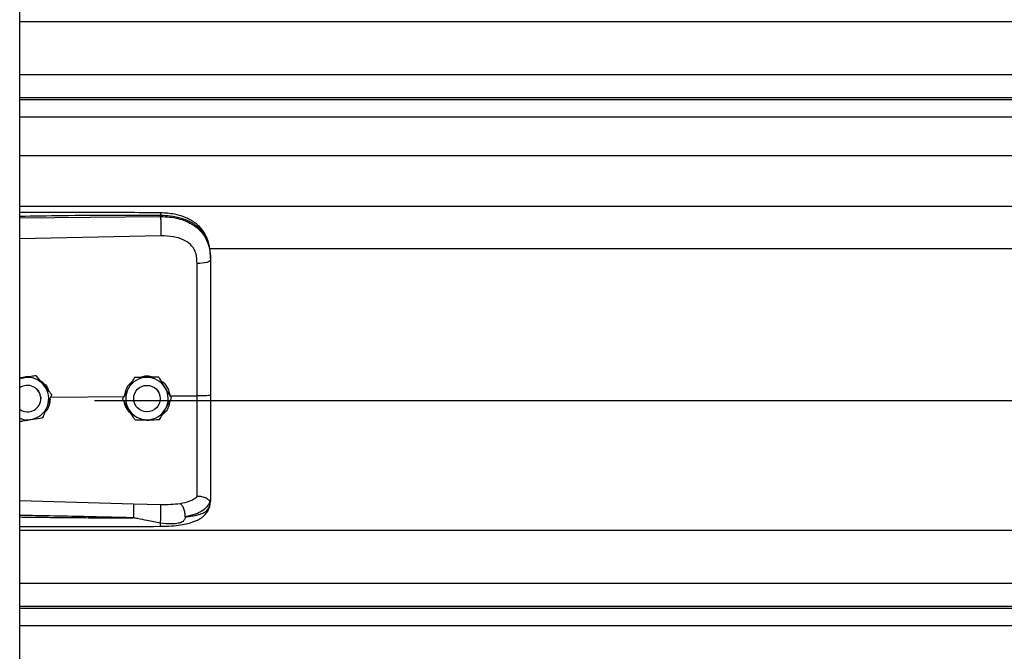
# Model space of a CAD drawing. Header units: inches. Extents: x 170 to 284, y 215 to 248.
# Tile 366 of 656: x 202.5 to 202.898, y 222.123 to 222.378. Entities that reach past the tile are written whole.
import ezdxf

# ---------------------------------------------------------------- set-up
doc = ezdxf.new("R2010")
doc.units = ezdxf.units.IN
doc.header["$LTSCALE"] = 0.25
doc.header["$MEASUREMENT"] = 0
doc.layers.add('RH FRONT OF HOOD', color=7, linetype='Continuous')

msp = doc.modelspace()

# ---------------------------------------------------------------- linework, layer by layer
at = {"layer": 'RH FRONT OF HOOD'}
for p, q in [((202.5003237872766, 220.1328032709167), (202.5003237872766, 224.3332527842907)), ((202.5003237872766, 222.376990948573), (206.5326438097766, 222.376990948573)), ((202.5003237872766, 222.3556119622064), (206.5326438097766, 222.3556119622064)), ((206.5326438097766, 222.3461266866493), (202.5003237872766, 222.3461266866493)), ((202.5003237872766, 222.3454873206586), (206.5326438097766, 222.3454873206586)), ((202.5003237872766, 222.3384692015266), (206.5326438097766, 222.3384692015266)), ((202.5003237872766, 222.3227851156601), (206.5326438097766, 222.3227851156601)), ((202.5003237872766, 222.3023971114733), (206.5326438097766, 222.3023971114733)), ((202.5003237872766, 222.2976487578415), (202.5571710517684, 222.2981854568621)), ((202.5571710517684, 222.2981854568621), (202.5571710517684, 222.2985968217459)), ((202.557267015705, 222.2903966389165), (202.5003237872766, 222.2891870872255)), ((202.5768719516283, 222.2853214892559), (206.4560926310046, 222.2853214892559)), ((202.5773665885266, 222.2812622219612), (202.5773665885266, 222.28077390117)), ((202.5020983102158, 222.2331207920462), (202.5003237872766, 222.2328319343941)), ((202.5069763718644, 222.2339169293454), (202.5060478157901, 222.2337658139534)), ((202.5069763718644, 222.2339152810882), (202.5069763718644, 222.2339169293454)), ((202.5466154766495, 222.2331571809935), (202.5466154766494, 222.2331588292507)), ((202.5564989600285, 222.2333054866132), (202.5564989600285, 222.2333071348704)), ((202.507617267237, 222.2280566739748), (202.5080082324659, 222.2275116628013)), ((202.5132301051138, 222.2262604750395), (202.5132301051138, 222.2262621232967)), ((202.5553395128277, 222.2285799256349), (202.5562784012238, 222.2274160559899)), ((202.5562784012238, 222.2274160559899), (202.5564204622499, 222.2271629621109)), ((202.5088241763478, 222.224670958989), (202.5088241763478, 222.2246717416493)), ((202.5128579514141, 222.2252782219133), (202.5425559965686, 222.2255625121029)), ((202.5304915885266, 222.2239290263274), (206.5024760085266, 222.2239290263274)), ((202.5418021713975, 222.2245236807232), (202.5418021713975, 222.2245253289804)), ((202.5463354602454, 222.224671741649), (202.5463690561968, 222.2252703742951)), ((202.5463354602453, 222.2246717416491), (202.5463354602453, 222.2246709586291)), ((202.5570177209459, 222.2251118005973), (202.5570358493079, 222.2246717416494)), ((202.5570358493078, 222.2246709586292), (202.5570358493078, 222.2246717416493)), ((202.5609953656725, 222.2257390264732), (202.5719089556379, 222.2258434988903)), ((202.5615691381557, 222.2248202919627), (202.5615691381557, 222.22482194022)), ((202.5003237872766, 222.1835153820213), (202.5462594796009, 222.1821835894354)), ((202.5770268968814, 222.1812068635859), (202.5773665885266, 222.1831920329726)), ((202.5773665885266, 222.1837208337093), (202.5773665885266, 222.1831920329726)), ((202.5462594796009, 222.1821835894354), (202.5572451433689, 222.1819214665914)), ((202.5003237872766, 222.171543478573), (206.5326438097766, 222.171543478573)), ((202.5003237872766, 222.1501644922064), (206.5326438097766, 222.1501644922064)), ((206.5326438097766, 222.1406792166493), (202.5003237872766, 222.1406792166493)), ((202.5003237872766, 222.1400398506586), (206.5326438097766, 222.1400398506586)), ((202.5003237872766, 222.1330217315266), (206.5326438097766, 222.1330217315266))]:
    msp.add_line(p, q, dxfattribs=at)
at = {"layer": 'RH FRONT OF HOOD', "flags": 128}
for points in [[(202.5773665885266, 222.28077390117), (202.577262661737, 222.2804781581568), (202.5769547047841, 222.2801932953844), (202.5764540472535, 222.2799297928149), (202.5757791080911, 222.2796973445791), (202.5749547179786, 222.2795045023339), (202.5740112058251, 222.2793583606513), (202.5729832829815, 222.2792642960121), (202.5719087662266, 222.2792257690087)], [(202.5003237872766, 222.2326313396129), (202.501007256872, 222.2328689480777), (202.5020983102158, 222.2331207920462)], [(202.5087585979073, 222.2255068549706), (202.508804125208, 222.2251345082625), (202.5088241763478, 222.2246717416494)]]:
    msp.add_lwpolyline(points, dxfattribs=at)
at = {"layer": 'RH FRONT OF HOOD'}
msp.add_circle((202.5516856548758, 222.224670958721), 0.005350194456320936, dxfattribs=at)
for centre, radius, start, end in [((202.5034739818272, 222.2246717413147), 0.00856031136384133, 39.24773070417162, 99.24772960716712), ((202.5034739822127, 222.2246717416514), 0.008560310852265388, 339.2477292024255, 39.24773059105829), ((202.5516856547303, 222.2246717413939), 0.00856031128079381, 90.85968127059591, 150.8596805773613), ((202.5516856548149, 222.2246717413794), 0.008560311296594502, 30.85968260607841, 90.8596818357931), ((202.5034739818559, 222.2246709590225), 0.005350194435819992, 300.0097421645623, 126.0718999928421), ((202.5516856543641, 222.2246717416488), 0.00856031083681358, 150.8596808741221, 210.8596823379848), ((202.5516856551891, 222.2246717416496), 0.008560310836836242, 330.8596808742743, 30.85968233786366), ((202.5034739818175, 222.2246709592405), 0.005350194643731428, 233.9281021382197, 300.0097413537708), ((202.5034739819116, 222.2246717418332), 0.008560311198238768, 279.2477290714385, 339.2477287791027), ((202.5516856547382, 222.224671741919), 0.008560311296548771, 210.8596826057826, 270.859681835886), ((202.5516856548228, 222.2246717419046), 0.008560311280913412, 270.8596812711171, 330.8596805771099), ((202.5034739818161, 222.2246717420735), 0.008560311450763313, 248.4076756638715, 279.2477294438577)]:
    msp.add_arc(centre, radius, start, end, dxfattribs=at)
for points, knots in [([(202.5571524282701, 222.299688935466), (202.5479354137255, 222.2997568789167), (202.5298485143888, 222.2998902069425), (202.5109049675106, 222.2998328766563), (202.5011792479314, 222.2997800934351), (202.5003237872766, 222.299775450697)], [0, 0, 0, 0, 0.4865830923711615, 0.9548405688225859, 1, 1, 1, 1]), ([(202.5571710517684, 222.2985968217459), (202.5508652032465, 222.2986361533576), (202.5376261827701, 222.2987187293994), (202.518676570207, 222.2985375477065), (202.5060360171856, 222.2983165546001), (202.5003237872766, 222.2982166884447)], [0, 0, 0, 0, 0.3326703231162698, 0.6984356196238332, 1, 1, 1, 1]), ([(202.5571522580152, 222.2996730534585), (202.5571534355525, 222.2996770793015), (202.5571574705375, 222.2996908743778), (202.5571626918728, 222.2995759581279), (202.5571693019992, 222.2992831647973), (202.5571703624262, 222.2988672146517), (202.5571710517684, 222.2985968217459)], [0, 0, 0, 0, 0.09787641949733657, 0.3353863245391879, 0.5679606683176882, 1, 1, 1, 1]), ([(202.5772801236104, 222.2833053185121), (202.5771611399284, 222.2843757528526), (202.5769457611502, 222.2863134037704), (202.576200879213, 222.2888320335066), (202.5753436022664, 222.2907417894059), (202.574268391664, 222.2924944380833), (202.5729533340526, 222.294082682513), (202.5714826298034, 222.295377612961), (202.5701089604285, 222.2963374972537), (202.568666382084, 222.2971689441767), (202.5662881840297, 222.2982360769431), (202.5633517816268, 222.299048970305), (202.560042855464, 222.2995774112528), (202.5581510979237, 222.2996504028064), (202.5571524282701, 222.299688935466)], [0, 0, 0, 0, 0.1084465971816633, 0.1963050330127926, 0.2691828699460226, 0.3279968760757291, 0.4149595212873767, 0.4916410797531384, 0.5389760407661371, 0.5941910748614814, 0.6694152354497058, 0.8148545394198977, 0.9022606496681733, 1, 1, 1, 1]), ([(202.5773665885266, 222.2812622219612), (202.5773038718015, 222.2826186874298), (202.5771854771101, 222.2851793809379), (202.5762159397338, 222.2886703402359), (202.5749267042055, 222.291082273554), (202.5735628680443, 222.2927849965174), (202.5724799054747, 222.2938283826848), (202.571420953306, 222.2946568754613), (202.5704315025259, 222.2953168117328), (202.5691971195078, 222.2960118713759), (202.5676031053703, 222.2967375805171), (202.5649393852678, 222.2976456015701), (202.5614042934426, 222.2984055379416), (202.5584977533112, 222.2985368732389), (202.5571710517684, 222.2985968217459)], [0, 0, 0, 0, 0.1307156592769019, 0.2467609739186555, 0.3577928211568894, 0.4170971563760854, 0.4791482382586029, 0.5177152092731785, 0.5590896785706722, 0.6032945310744, 0.6633484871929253, 0.735369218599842, 0.8792082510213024, 1, 1, 1, 1]), ([(202.5571710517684, 222.2981854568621), (202.5571927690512, 222.2976096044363), (202.5572378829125, 222.2964133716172), (202.5572788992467, 222.2941883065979), (202.5572921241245, 222.2920109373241), (202.5572751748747, 222.290921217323), (202.557267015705, 222.2903966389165)], [0, 0, 0, 0, 0.2406941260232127, 0.499999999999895, 0.7593058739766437, 1, 1, 1, 1]), ([(202.5571710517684, 222.2981854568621), (202.5583678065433, 222.2981537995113), (202.5608000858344, 222.2980894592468), (202.5641296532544, 222.297470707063), (202.5671080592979, 222.2965275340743), (202.5696396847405, 222.2953139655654), (202.5718852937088, 222.2937680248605), (202.573747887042, 222.2919328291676), (202.5752415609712, 222.2897976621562), (202.5764108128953, 222.2872431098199), (202.5772076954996, 222.2841667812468), (202.5773131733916, 222.2819144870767), (202.5773665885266, 222.28077390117)], [0, 0, 0, 0, 0.1094013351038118, 0.2223468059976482, 0.315179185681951, 0.4102231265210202, 0.5012749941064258, 0.5946006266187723, 0.6834485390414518, 0.7745330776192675, 0.8858211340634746, 1, 1, 1, 1]), ([(202.5714831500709, 222.2831590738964), (202.5714831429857, 222.283159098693), (202.5713805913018, 222.2835180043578), (202.5708853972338, 222.2849241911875), (202.5693493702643, 222.2871268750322), (202.5662823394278, 222.2890301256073), (202.5621661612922, 222.2902417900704), (202.559013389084, 222.29034144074), (202.557267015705, 222.2903966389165)], [0, 0, 0, 0, 4.497367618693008e-06, 0.06509473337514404, 0.261670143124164, 0.4753105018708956, 0.709365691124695, 1, 1, 1, 1]), ([(202.5719087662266, 222.2792257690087), (202.571838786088, 222.2805504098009), (202.5717688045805, 222.2818750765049), (202.5714831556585, 222.2831590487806), (202.5714831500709, 222.2831590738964)], [0, 0, 0, 0, 0.999980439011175, 1, 1, 1, 1]), ([(202.5719089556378, 222.2258435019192), (202.5719089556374, 222.2258435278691), (202.5719088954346, 222.2292298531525), (202.5719088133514, 222.2362765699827), (202.5719087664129, 222.2469497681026), (202.5719087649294, 222.2578258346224), (202.5719087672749, 222.2686131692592), (202.571908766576, 222.2756882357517), (202.5719087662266, 222.2792257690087)], [0, 0, 0, 0, 1.439079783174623e-06, 0.1877923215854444, 0.3908439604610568, 0.5938956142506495, 0.796947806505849, 1, 1, 1, 1]), ([(202.5773665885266, 222.28077390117), (202.5773665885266, 222.2771437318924), (202.5773665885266, 222.2698728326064), (202.5773665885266, 222.2587920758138), (202.5773665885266, 222.2476094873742), (202.5773665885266, 222.2366408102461), (202.5773665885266, 222.2293929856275), (202.5773665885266, 222.2259131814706)], [0, 0, 0, 0, 0.2027568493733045, 0.4061035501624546, 0.60886041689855, 0.8122072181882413, 1, 1, 1, 1]), ([(202.5003237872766, 222.2329508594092), (202.5011614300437, 222.2332314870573), (202.5025706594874, 222.2337036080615), (202.5040437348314, 222.2335849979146), (202.5046412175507, 222.2335368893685)], [0, 0, 0, 0, 0.5943977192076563, 1, 1, 1, 1]), ([(202.5069763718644, 222.2339152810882), (202.506300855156, 222.2338052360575), (202.5049339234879, 222.233582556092), (202.5032688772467, 222.2333113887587), (202.5023156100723, 222.2331561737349), (202.5020983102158, 222.2331207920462)], [0, 0, 0, 0, 0.42997043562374, 0.870060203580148, 0.9999999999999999, 0.9999999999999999, 0.9999999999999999, 0.9999999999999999]), ([(202.5101032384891, 222.2300897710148), (202.5099795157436, 222.2302412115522), (202.5090118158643, 222.231425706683), (202.5079506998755, 222.2327244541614), (202.5070713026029, 222.2338007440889), (202.5069763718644, 222.2339169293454)], [0, 0, 0, 0, 0.1156468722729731, 0.9045342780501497, 1, 1, 1, 1]), ([(202.5101032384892, 222.2300876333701), (202.5099795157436, 222.2302390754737), (202.5090118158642, 222.2314235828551), (202.5079506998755, 222.2327225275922), (202.5070713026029, 222.2337990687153), (202.5069763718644, 222.2339152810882)], [0, 0, 0, 0, 0.115646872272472, 0.9045342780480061, 1, 1, 1, 1]), ([(202.5082475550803, 222.2322209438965), (202.5088969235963, 222.2317931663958), (202.5103878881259, 222.230810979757), (202.5116895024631, 222.2290785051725), (202.5119654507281, 222.2278421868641), (202.5120208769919, 222.227593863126)], [0, 0, 0, 0, 0.3814222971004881, 0.875754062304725, 1, 1, 1, 1]), ([(202.5132301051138, 222.2262621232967), (202.5129660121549, 222.2265854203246), (202.5119668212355, 222.2278086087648), (202.5108931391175, 222.22912287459), (202.5101032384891, 222.2300897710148)], [0, 0, 0, 0, 0.2643068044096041, 1, 1, 1, 1]), ([(202.5132301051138, 222.2262604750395), (202.5129660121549, 222.2265836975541), (202.5119668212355, 222.2278066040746), (202.5108931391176, 222.2291207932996), (202.5101032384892, 222.2300876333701)], [0, 0, 0, 0, 0.2643068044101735, 1, 1, 1, 1]), ([(202.5427198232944, 222.2261714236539), (202.5428822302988, 222.2269233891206), (202.5432611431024, 222.2286778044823), (202.5443905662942, 222.2305183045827), (202.5454303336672, 222.2312496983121), (202.545628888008, 222.2313893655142)], [0, 0, 0, 0, 0.3776771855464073, 0.8811610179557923, 1, 1, 1, 1]), ([(202.5466154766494, 222.2331588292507), (202.5462822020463, 222.2325611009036), (202.5456078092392, 222.2313515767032), (202.5447863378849, 222.2298781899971), (202.5443160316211, 222.2290346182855), (202.5442088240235, 222.2288423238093)], [0, 0, 0, 0, 0.4299704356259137, 0.8700602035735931, 1, 1, 1, 1]), ([(202.5466154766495, 222.2331571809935), (202.5462822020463, 222.2325593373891), (202.5456078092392, 222.2313495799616), (202.5447863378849, 222.229876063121), (202.5443160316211, 222.2290324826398), (202.5442088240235, 222.2288401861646)], [0, 0, 0, 0, 0.4299704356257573, 0.8700602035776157, 1, 1, 1, 1]), ([(202.551557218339, 222.2332332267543), (202.5502851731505, 222.2332141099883), (202.5485886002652, 222.2331886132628), (202.5470103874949, 222.2331647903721), (202.5466154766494, 222.2331588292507)], [0, 0, 0, 0, 0.7497733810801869, 0.9999999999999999, 0.9999999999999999, 0.9999999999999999, 0.9999999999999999]), ([(202.551557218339, 222.2332310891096), (202.5502851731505, 222.2332120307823), (202.5485886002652, 222.2331866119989), (202.5470103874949, 222.2331630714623), (202.5466154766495, 222.2331571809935)], [0, 0, 0, 0, 0.749773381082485, 1, 1, 1, 1]), ([(202.5487618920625, 222.2331911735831), (202.5493308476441, 222.2334044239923), (202.5505122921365, 222.2338472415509), (202.5525568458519, 222.2339023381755), (202.5538940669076, 222.2334955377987), (202.5546062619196, 222.2332788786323)], [0, 0, 0, 0, 0.3027399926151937, 0.6286439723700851, 1, 1, 1, 1]), ([(202.5564989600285, 222.2333071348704), (202.5558146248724, 222.2332969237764), (202.5544298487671, 222.2332762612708), (202.5527430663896, 222.2332510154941), (202.5517773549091, 222.233236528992), (202.551557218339, 222.2332332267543)], [0, 0, 0, 0, 0.4299704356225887, 0.870060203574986, 0.9999999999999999, 0.9999999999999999, 0.9999999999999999, 0.9999999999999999]), ([(202.5564989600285, 222.2333054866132), (202.5558146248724, 222.233295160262), (202.5544298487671, 222.2332742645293), (202.5527430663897, 222.233248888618), (202.5517773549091, 222.2332343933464), (202.551557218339, 222.2332310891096)], [0, 0, 0, 0, 0.4299704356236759, 0.8700602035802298, 1, 1, 1, 1]), ([(202.5590340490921, 222.2290647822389), (202.5589337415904, 222.2292326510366), (202.5581491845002, 222.2305456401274), (202.5572888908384, 222.2319852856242), (202.5565759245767, 222.2331783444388), (202.5564989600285, 222.2333071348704)], [0, 0, 0, 0, 0.1156468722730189, 0.9045342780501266, 1, 1, 1, 1]), ([(202.5590340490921, 222.2290626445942), (202.5589337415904, 222.2292305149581), (202.5581491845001, 222.2305435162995), (202.5572888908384, 222.231983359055), (202.5565759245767, 222.2331766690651), (202.5564989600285, 222.2333054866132)], [0, 0, 0, 0, 0.1156468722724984, 0.9045342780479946, 1, 1, 1, 1]), ([(202.5573738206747, 222.2318431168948), (202.5576189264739, 222.2316952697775), (202.5587517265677, 222.2310119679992), (202.5602255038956, 222.2289125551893), (202.5607326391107, 222.2268220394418), (202.5609953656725, 222.2257390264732)], [0, 0, 0, 0, 0.1174426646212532, 0.5427821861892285, 1, 1, 1, 1]), ([(202.5114789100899, 222.2216385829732), (202.5119296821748, 222.2228282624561), (202.5125308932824, 222.2244149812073), (202.513090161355, 222.2258911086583), (202.5132301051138, 222.2262604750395)], [0, 0, 0, 0, 0.7497733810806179, 1, 1, 1, 1]), ([(202.5442088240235, 222.2288423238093), (202.54358933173, 222.2277311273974), (202.54276309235, 222.2262490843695), (202.541994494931, 222.2248703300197), (202.5418021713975, 222.2245253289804)], [0, 0, 0, 0, 0.7497733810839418, 0.9999999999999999, 0.9999999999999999, 0.9999999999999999, 0.9999999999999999]), ([(202.5442088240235, 222.2288401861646), (202.54358933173, 222.2277290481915), (202.54276309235, 222.2262470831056), (202.541994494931, 222.2248686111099), (202.5418021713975, 222.2245236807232)], [0, 0, 0, 0, 0.7497733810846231, 1, 1, 1, 1]), ([(202.5615691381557, 222.22482194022), (202.5613550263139, 222.2251803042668), (202.5605449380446, 222.2265361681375), (202.5596744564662, 222.2279930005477), (202.5590340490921, 222.2290647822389)], [0, 0, 0, 0, 0.2643068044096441, 1, 1, 1, 1]), ([(202.5615691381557, 222.2248202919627), (202.5613550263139, 222.2251785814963), (202.5605449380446, 222.2265341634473), (202.5596744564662, 222.2279909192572), (202.5590340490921, 222.2290626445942)], [0, 0, 0, 0, 0.2643068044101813, 1, 1, 1, 1]), ([(202.5125641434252, 222.2245027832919), (202.5124880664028, 222.2236770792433), (202.5123259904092, 222.2219179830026), (202.5114771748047, 222.2201100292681), (202.5106929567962, 222.21940933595), (202.5106041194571, 222.2193299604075)], [0, 0, 0, 0, 0.4395923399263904, 0.9365162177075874, 1, 1, 1, 1]), ([(202.5443372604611, 222.2202808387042), (202.5442369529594, 222.2204487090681), (202.5434523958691, 222.2217617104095), (202.5425921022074, 222.223201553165), (202.5418791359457, 222.224394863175), (202.5418021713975, 222.2245236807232)], [0, 0, 0, 0, 0.1156468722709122, 0.9045342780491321, 1, 1, 1, 1]), ([(202.5456180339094, 222.2181374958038), (202.5449669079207, 222.2187996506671), (202.5436188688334, 222.2201705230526), (202.5427172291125, 222.2220414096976), (202.5426726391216, 222.2230544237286), (202.5426720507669, 222.2230677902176)], [0, 0, 0, 0, 0.4797011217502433, 0.9931347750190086, 1, 1, 1, 1]), ([(202.5608892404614, 222.2236006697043), (202.5607771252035, 222.2228874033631), (202.5605144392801, 222.2212162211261), (202.5593601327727, 222.2192935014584), (202.5582254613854, 222.2184420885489), (202.5578606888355, 222.2181683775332)], [0, 0, 0, 0, 0.3356490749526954, 0.7864254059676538, 1, 1, 1, 1]), ([(202.5591624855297, 222.2205032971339), (202.5597819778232, 222.2216144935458), (202.5606082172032, 222.2230965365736), (202.5613768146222, 222.2244752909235), (202.5615691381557, 222.2248202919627)], [0, 0, 0, 0, 0.7497733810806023, 1, 1, 1, 1]), ([(202.5719087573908, 222.1851529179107), (202.5719087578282, 222.1854156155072), (202.5719087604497, 222.1869900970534), (202.5719087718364, 222.1904214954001), (202.5719088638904, 222.1960228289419), (202.5719091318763, 222.2024626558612), (202.5719094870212, 222.2096886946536), (202.5719097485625, 222.2175635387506), (202.5719097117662, 222.2230915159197), (202.5719096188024, 222.2258434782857), (202.5719096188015, 222.2258435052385)], [0, 0, 0, 0, 0.03155846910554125, 0.1891461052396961, 0.3467338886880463, 0.5043277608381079, 0.6619226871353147, 0.8309600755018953, 0.9999983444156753, 1, 1, 1, 1]), ([(202.5773665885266, 222.2259131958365), (202.5772853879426, 222.2259018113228), (202.5771229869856, 222.2258790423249), (202.5758701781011, 222.2258510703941), (202.5740727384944, 222.2258350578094), (202.5726306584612, 222.2258406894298), (202.5719096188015, 222.2258435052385)], [0, 0, 0, 0, 0.2500007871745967, 0.5000009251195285, 0.7500005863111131, 1, 1, 1, 1]), ([(202.5773665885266, 222.2259131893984), (202.5773665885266, 222.2228758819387), (202.5773665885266, 222.2167004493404), (202.5773665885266, 222.2079134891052), (202.5773665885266, 222.1997468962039), (202.5773665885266, 222.1931668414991), (202.5773665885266, 222.1877821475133), (202.5773665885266, 222.1850816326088), (202.5773665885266, 222.1837208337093)], [0, 0, 0, 0, 0.1870908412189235, 0.3803918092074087, 0.5558755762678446, 0.7364481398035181, 0.8671952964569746, 1, 1, 1, 1]), ([(202.509727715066, 222.2170171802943), (202.5099702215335, 222.2176571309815), (202.5104609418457, 222.2189520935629), (202.5110586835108, 222.2205295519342), (202.5114009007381, 222.221432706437), (202.5114789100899, 222.2216385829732)], [0, 0, 0, 0, 0.4299704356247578, 0.8700602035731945, 0.9999999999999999, 0.9999999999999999, 0.9999999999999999, 0.9999999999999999]), ([(202.5468723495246, 222.2160384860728), (202.5466582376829, 222.2163967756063), (202.5458481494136, 222.2177523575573), (202.5449776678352, 222.2192091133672), (202.5443372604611, 222.2202808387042)], [0, 0, 0, 0, 0.2643068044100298, 1, 1, 1, 1]), ([(202.5567558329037, 222.2161867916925), (202.5570891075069, 222.2167845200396), (202.557763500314, 222.21799404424), (202.5585849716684, 222.219467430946), (202.5590552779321, 222.2203110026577), (202.5591624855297, 222.2205032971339)], [0, 0, 0, 0, 0.4299704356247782, 0.8700602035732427, 1, 1, 1, 1]), ([(202.5003237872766, 222.2154860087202), (202.5008835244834, 222.2155770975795), (202.5021352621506, 222.2157807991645), (202.5036792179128, 222.21603212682), (202.5046323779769, 222.2161873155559), (202.5048496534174, 222.2162226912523)], [0, 0, 0, 0, 0.3844201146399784, 0.8596768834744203, 1, 1, 1, 1]), ([(202.5048496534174, 222.2162226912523), (202.5061053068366, 222.2164271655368), (202.5077800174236, 222.2166998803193), (202.5093378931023, 222.2169536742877), (202.509727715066, 222.2170171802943)], [0, 0, 0, 0, 0.7497733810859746, 1, 1, 1, 1]), ([(202.5468723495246, 222.2160384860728), (202.5475566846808, 222.2160486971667), (202.5489414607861, 222.2160693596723), (202.5506282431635, 222.216094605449), (202.5515939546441, 222.2161090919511), (202.5518140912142, 222.2161123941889)], [0, 0, 0, 0, 0.4299704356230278, 0.8700602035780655, 1, 1, 1, 1]), ([(202.5539583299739, 222.2161446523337), (202.5538644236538, 222.2161080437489), (202.5530900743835, 222.2158061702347), (202.5517940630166, 222.2157471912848), (202.5506860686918, 222.2159997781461), (202.550292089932, 222.2160895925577)], [0, 0, 0, 0, 0.0816716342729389, 0.6734623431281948, 1, 1, 1, 1]), ([(202.5518140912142, 222.2161123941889), (202.5530861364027, 222.2161315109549), (202.554782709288, 222.2161570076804), (202.5563609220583, 222.2161808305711), (202.5567558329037, 222.2161867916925)], [0, 0, 0, 0, 0.7497733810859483, 1, 1, 1, 1]), ([(202.5650745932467, 222.1823288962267), (202.566448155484, 222.1826167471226), (202.5685325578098, 222.1830535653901), (202.5707083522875, 222.1840942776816), (202.5715073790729, 222.1847995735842), (202.5719087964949, 222.1851539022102)], [0, 0, 0, 0, 0.4901989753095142, 0.7438846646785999, 0.9999999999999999, 0.9999999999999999, 0.9999999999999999, 0.9999999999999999]), ([(202.5771737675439, 222.1834703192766), (202.5768981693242, 222.1827483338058), (202.5763321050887, 222.1812654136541), (202.5742792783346, 222.1794321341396), (202.5712910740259, 222.1778740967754), (202.5685640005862, 222.177250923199), (202.5671641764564, 222.1769310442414)], [0, 0, 0, 0, 0.2305257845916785, 0.4734878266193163, 0.7297379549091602, 0.9999999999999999, 0.9999999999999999, 0.9999999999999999, 0.9999999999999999]), ([(202.5771695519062, 222.1834705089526), (202.5771204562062, 222.1834619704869), (202.5770196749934, 222.1834444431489), (202.5767280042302, 222.1836306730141), (202.5762625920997, 222.1839615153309), (202.5753863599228, 222.1845415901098), (202.5739071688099, 222.1851597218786), (202.5725663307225, 222.1851558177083), (202.5719087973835, 222.185153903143)], [0, 0, 0, 0, 0.1136768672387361, 0.2333502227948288, 0.3620694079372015, 0.501916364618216, 0.7557448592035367, 0.9999999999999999, 0.9999999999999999, 0.9999999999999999, 0.9999999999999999]), ([(202.5773665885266, 222.1837208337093), (202.5773665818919, 222.1837195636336), (202.5773665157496, 222.1837069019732), (202.5773593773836, 222.183602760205), (202.5772609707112, 222.1835244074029), (202.5771732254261, 222.1834545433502)], [0, 0, 0, 0, 0.01193493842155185, 0.118981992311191, 1, 1, 1, 1]), ([(202.546259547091, 222.1821835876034), (202.5462661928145, 222.1819447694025), (202.5462764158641, 222.1815773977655), (202.5462743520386, 222.180715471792), (202.5462667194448, 222.1799406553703), (202.5462524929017, 222.1790801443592), (202.5462275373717, 222.1779207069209), (202.5462011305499, 222.1770773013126), (202.5461839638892, 222.1765290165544)], [0, 0, 0, 0, 0.2394514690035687, 0.3683457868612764, 0.4999761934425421, 0.6316105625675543, 0.7605158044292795, 0.9999999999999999, 0.9999999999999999, 0.9999999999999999, 0.9999999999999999]), ([(202.5571140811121, 222.173097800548), (202.5586021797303, 222.173133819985), (202.5613833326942, 222.1732011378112), (202.565118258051, 222.1736241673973), (202.5679935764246, 222.1741834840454), (202.5700949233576, 222.1747919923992), (202.5716777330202, 222.1754001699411), (202.5730534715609, 222.1760954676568), (202.5743254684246, 222.1769782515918), (202.5754526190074, 222.1780530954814), (202.5764664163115, 222.1794719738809), (202.5768210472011, 222.1805739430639), (202.5770099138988, 222.1811608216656)], [0, 0, 0, 0, 0.1696911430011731, 0.31714096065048, 0.4424359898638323, 0.5384364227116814, 0.6083291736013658, 0.6840959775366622, 0.7426779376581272, 0.8151683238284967, 0.901563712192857, 1, 1, 1, 1]), ([(202.5571597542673, 222.1743509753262), (202.5571757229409, 222.1745915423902), (202.5572094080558, 222.1750990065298), (202.5572542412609, 222.1761091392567), (202.5572912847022, 222.1772965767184), (202.5573140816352, 222.1785684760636), (202.5573192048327, 222.1797719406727), (202.5573067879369, 222.1807678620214), (202.5572816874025, 222.1815072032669), (202.5572568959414, 222.1817882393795), (202.557245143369, 222.1819214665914)], [0, 0, 0, 0, 0.1098512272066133, 0.2317256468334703, 0.3631776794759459, 0.4999999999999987, 0.6368223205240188, 0.7682743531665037, 0.890148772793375, 1, 1, 1, 1]), ([(202.5572451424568, 222.1819214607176), (202.5585972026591, 222.1819141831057), (202.5612992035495, 222.1818996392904), (202.5638058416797, 222.1821841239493), (202.5650581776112, 222.1823262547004)], [0, 0, 0, 0, 0.5003922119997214, 1, 1, 1, 1]), ([(202.5671636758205, 222.1769277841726), (202.567138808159, 222.1774577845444), (202.5670871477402, 222.1785588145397), (202.5666114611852, 222.1802212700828), (202.5659067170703, 222.1816093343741), (202.5653435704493, 222.1820947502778), (202.565072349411, 222.1823285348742)], [0, 0, 0, 0, 0.2405618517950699, 0.4997464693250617, 0.7590693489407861, 1, 1, 1, 1]), ([(202.5671652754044, 222.1769293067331), (202.5677115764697, 222.1769864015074), (202.5690165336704, 222.1771227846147), (202.570415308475, 222.1773509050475), (202.5713702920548, 222.1775447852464), (202.5726036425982, 222.1778226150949), (202.5742899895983, 222.1783888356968), (202.5761097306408, 222.1795143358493), (202.5767152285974, 222.1806317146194), (202.5770268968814, 222.1812068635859)], [0, 0, 0, 0, 0.1091879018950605, 0.2608187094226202, 0.3077983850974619, 0.3355235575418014, 0.5627886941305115, 0.7749539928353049, 1, 1, 1, 1]), ([(202.5461838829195, 222.1765266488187), (202.5422838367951, 222.1766259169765), (202.5340137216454, 222.1768364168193), (202.5209017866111, 222.1771185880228), (202.5099538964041, 222.1773311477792), (202.502937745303, 222.1774592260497), (202.5007627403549, 222.1774972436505), (202.5003237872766, 222.1775049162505)], [0, 0, 0, 0, 0.2551597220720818, 0.5410705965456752, 0.8577348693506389, 0.9712884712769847, 1, 1, 1, 1]), ([(202.5003237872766, 222.1768598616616), (202.5029214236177, 222.176827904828), (202.5079874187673, 222.1767655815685), (202.5155515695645, 222.176684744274), (202.5232037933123, 222.1766154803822), (202.5309617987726, 222.1765639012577), (202.5386843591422, 222.1765308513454), (202.5437212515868, 222.1765280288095), (202.5461838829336, 222.1765266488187)], [0, 0, 0, 0, 0.1699411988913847, 0.3314248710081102, 0.494842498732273, 0.6705311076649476, 0.8389164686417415, 1, 1, 1, 1]), ([(202.5571597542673, 222.1743509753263), (202.5553789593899, 222.1746970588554), (202.5523238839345, 222.175290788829), (202.5488879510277, 222.1760108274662), (202.5471497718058, 222.176368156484), (202.5466522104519, 222.1764693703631), (202.5465016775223, 222.1764953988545), (202.5464513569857, 222.1765040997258)], [0, 0, 0, 0, 0.5022803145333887, 0.8616962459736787, 0.9584272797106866, 0.9861029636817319, 1, 1, 1, 1]), ([(202.5671650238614, 222.1769260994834), (202.567090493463, 222.1765557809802), (202.5669865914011, 222.176039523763), (202.5666148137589, 222.1754421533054), (202.5661941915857, 222.1750092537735), (202.5653904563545, 222.1745647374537), (202.5639131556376, 222.1742031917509), (202.561152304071, 222.1739630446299), (202.5587555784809, 222.1741959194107), (202.5571597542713, 222.1743509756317)], [0, 0, 0, 0, 0.1001269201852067, 0.1395859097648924, 0.1897135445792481, 0.2582342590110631, 0.3697357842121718, 0.5803479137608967, 1, 1, 1, 1]), ([(202.5003237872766, 222.172960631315), (202.5039899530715, 222.1729613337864), (202.5154624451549, 222.1729635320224), (202.5343932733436, 222.1729913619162), (202.5496564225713, 222.1730628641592), (202.557114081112, 222.1730978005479)], [0, 0, 0, 0, 0.1936599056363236, 0.6060178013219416, 0.9999999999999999, 0.9999999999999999, 0.9999999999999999, 0.9999999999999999]), ([(202.5571140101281, 222.1731196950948), (202.5571147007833, 222.1731128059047), (202.5571212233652, 222.1730477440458), (202.5571321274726, 222.1732374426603), (202.5571462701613, 222.1735643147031), (202.5571549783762, 222.1739968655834), (202.5571589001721, 222.1742876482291), (202.5571597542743, 222.1743509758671)], [0, 0, 0, 0, 0.03436730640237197, 0.324566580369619, 0.6210149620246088, 0.9174633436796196, 1, 1, 1, 1])]:
    msp.add_open_spline(points, degree=3, knots=knots, dxfattribs=at)

doc.saveas('drawing.dxf')
